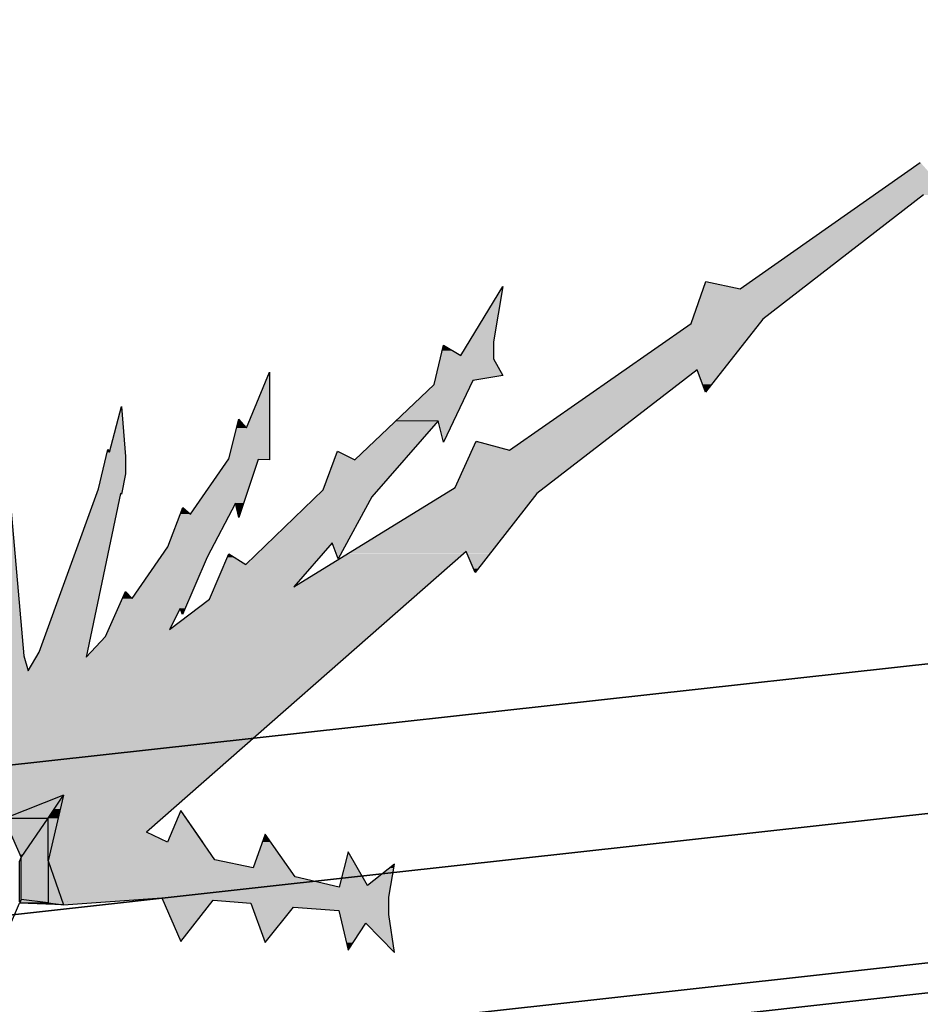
# Model space of a CAD drawing. Header units: millimetres. Extents: x 0 to 16721, y 217 to 10981.
# Tile 346 of 394: x 5295 to 5507, y 5852 to 6084. Entities that reach past the tile are written whole.
import ezdxf

# ---------------------------------------------------------------- set-up
doc = ezdxf.new("R2010")
doc.units = ezdxf.units.MM
doc.layers.add('PDF_PSS & TL', color=7, linetype='Continuous', true_color=0x7fffdf)

msp = doc.modelspace()

# ---------------------------------------------------------------- linework, layer by layer
at = {"layer": 'PDF_PSS & TL', "color": 4, "lineweight": 25}
for points in [[(9262.65, 6315.86), (8844.45, 6274.14), (8448.22, 6232.69), (8038.35, 6192.01), (7660.05, 6154.32), (7202.62, 6107.54), (6840.83, 6069.07), (6469.42, 6033.08), (6129.33, 5997.99), (5712.05, 5954.97), (5350.26, 5914.95), (4896.33, 5864.79), (4567.93, 5827.36), (4205.36, 5786.03), (3794.45, 5739.64), (3375.48, 5692.47)], [(3375.48, 5692.47), (3794.45, 5739.64), (4205.36, 5786.03), (4567.93, 5827.36), (4896.33, 5864.79), (5350.26, 5914.95), (5712.05, 5954.97), (6129.33, 5997.99), (6469.42, 6033.08), (6840.83, 6069.07), (7202.62, 6107.54), (7660.05, 6154.32), (8038.35, 6192.01), (8448.22, 6232.69), (8844.45, 6274.14), (9262.65, 6315.86)], [(9266.28, 6281.03), (8848.09, 6239.31), (8451.73, 6197.86), (8041.86, 6157.18), (7663.56, 6119.49), (7206.25, 6072.71), (6844.46, 6034.25), (6472.92, 5998.38), (6132.96, 5963.16), (5715.68, 5920.15), (5354.02, 5880.12), (4900.22, 5829.96), (4571.96, 5792.53), (4209.39, 5751.21), (3798.34, 5704.81), (3379.5, 5657.77)], [(3379.5, 5657.77), (3798.34, 5704.81), (4209.39, 5751.21), (4571.96, 5792.53), (4900.22, 5829.96), (5354.02, 5880.12), (5715.68, 5920.15), (6132.96, 5963.16), (6472.92, 5998.38), (6844.46, 6034.25), (7206.25, 6072.71), (7663.56, 6119.49), (8041.86, 6157.18), (8451.73, 6197.86), (8848.09, 6239.31), (9266.28, 6281.03)], [(9269.78, 6246.2), (8851.59, 6204.48), (8455.23, 6163.03), (8045.36, 6122.35), (7667.06, 6084.67), (7209.88, 6037.88), (6847.96, 5999.42), (6476.42, 5963.55), (6136.47, 5928.46), (5719.44, 5885.32), (5357.91, 5845.42), (4904.11, 5795.26), (4575.85, 5757.83), (4213.28, 5716.51), (3802.23, 5670.11), (3383.39, 5622.94)], [(3383.39, 5622.94), (3802.23, 5670.11), (4213.28, 5716.51), (4575.85, 5757.83), (4904.11, 5795.26), (5357.91, 5845.42), (5719.44, 5885.32), (6136.47, 5928.46), (6476.42, 5963.55), (6847.96, 5999.42), (7209.88, 6037.88), (7667.06, 6084.67), (8045.36, 6122.35), (8455.23, 6163.03), (8851.59, 6204.48), (9269.78, 6246.2)]]:
    msp.add_lwpolyline(points, dxfattribs=at)
at = {"layer": 'PDF_PSS & TL', "color": 2, "lineweight": 25}
for points in [[(9270.43, 6239.18), (8852.37, 6197.47), (8456.01, 6156.14), (8046, 6115.34), (7667.84, 6077.78), (7210.53, 6030.87), (6848.61, 5992.53), (6477.07, 5956.53), (6137.24, 5921.45), (5720.22, 5878.43), (5358.69, 5838.41), (4904.89, 5788.24), (4576.62, 5750.82), (4214.05, 5709.49), (3803.01, 5663.1), (3384.17, 5616.05)], [(3384.17, 5616.05), (3803.01, 5663.1), (4214.05, 5709.49), (4576.62, 5750.82), (4904.89, 5788.24), (5358.69, 5838.41), (5720.22, 5878.43), (6137.24, 5921.45), (6477.07, 5956.53), (6848.61, 5992.53), (7210.53, 6030.87), (7667.84, 6077.78), (8046, 6115.34), (8456.01, 6156.14), (8852.37, 6197.47), (9270.43, 6239.18)]]:
    msp.add_lwpolyline(points, dxfattribs=at)
at = {"layer": 'PDF_PSS & TL', "color": 7, "lineweight": 25}
for points in [[(5464.65, 6020.75), (5507.02, 6050.5)], [(5507.8, 6042.84), (5469.98, 6013.6)], [(5398.89, 6005.02), (5408.77, 6021.26)], [(5408.77, 6021.26), (5406.56, 6008.27), (5406.56, 6004.24)], [(5410.33, 5982.8), (5453.08, 6012.56), (5456.59, 6022.43)], [(5456.59, 6022.43), (5464.65, 6020.75)], [(5469.98, 6013.6), (5456.46, 5996.44)], [(5392.65, 5998.26), (5394.86, 6007.49)], [(5394.86, 6007.49), (5398.89, 6005.02)], [(5406.56, 6004.24), (5408.77, 6000.34)], [(5348.47, 5988), (5353.92, 6001.12)], [(5353.93, 6001.12), (5353.93, 5980.46)], [(5408.77, 6000.34), (5401.75, 5999.17)], [(5454.51, 6001.64), (5416.83, 5972.53)], [(5456.46, 5996.44), (5454.51, 6001.64)], [(5373.94, 5980.46), (5392.65, 5998.26)], [(5401.75, 5999.17), (5394.86, 5984.62)], [(5286.09, 5930.81), (5286.87, 5934.32), (5288.3, 5973.7), (5288.3, 5979.29), (5290.24, 5991.11), (5292.32, 5979.29), (5292.45, 5975.52), (5296.09, 5934.32)], [(5299.73, 5935.23), (5313.64, 5973.7), (5315.85, 5982.93), (5316.24, 5982.28), (5319.1, 5993.06), (5320, 5981.24), (5320, 5977.21), (5319.1, 5972.4)], [(5344.31, 5980.72), (5346.65, 5990.07)], [(5346.65, 5990.07), (5348.47, 5988)], [(5394.86, 5984.62), (5393.56, 5989.68), (5377.97, 5971.75)], [(5397.59, 5973.96), (5402.53, 5984.88)], [(5402.53, 5984.88), (5410.33, 5982.8)], [(5366.53, 5973.44), (5369.91, 5982.54)], [(5369.91, 5982.54), (5373.94, 5980.46)], [(5335.34, 5967.72), (5344.31, 5980.72)], [(5351.2, 5980.59), (5346.65, 5966.94)], [(5353.93, 5980.46), (5351.2, 5980.59)], [(5318.84, 5972.53), (5310.78, 5934.06)], [(5319.1, 5972.4), (5318.84, 5972.53)], [(5330.4, 5940.56), (5339.76, 5947.71), (5344.31, 5958.36), (5348.34, 5955.89), (5366.53, 5973.44)], [(5359.64, 5950.57), (5397.59, 5973.96)], [(5416.82, 5972.53), (5402.27, 5953.95)], [(5346.65, 5966.94), (5345.87, 5970.32), (5339.24, 5957.59)], [(5377.97, 5971.75), (5370.04, 5957.2)], [(5320.01, 5949.53), (5321.56, 5947.84), (5330.01, 5960.05), (5333.52, 5969.28)], [(5333.52, 5969.28), (5335.34, 5967.72)], [(5368.61, 5960.96), (5359.64, 5950.57)], [(5370.04, 5957.2), (5368.61, 5960.96)], [(5400.19, 5958.88), (5324.95, 5892.87)], [(5402.27, 5953.95), (5400.19, 5958.88)], [(5339.24, 5957.59), (5333.39, 5944.07)], [(5315.33, 5938.87), (5320.01, 5949.53)], [(5332.87, 5945.5), (5330.4, 5940.56)], [(5333.39, 5944.07), (5332.87, 5945.5)], [(5310.78, 5934.06), (5315.33, 5938.87)], [(5296.09, 5934.32), (5297.13, 5930.81)], [(5297.13, 5930.81), (5299.73, 5935.23)], [(5291.81, 5896.11), (5301.81, 5896.11), (5305.45, 5901.57), (5291.81, 5896.11), (5291.42, 5896.11)], [(5305.45, 5901.57), (5301.81, 5886.11), (5305.45, 5875.71)], [(5289.47, 5896.11), (5289.86, 5896.89), (5290.5, 5898.32), (5291.41, 5896.24), (5291.41, 5896.11), (5295.44, 5886.89)], [(5301.81, 5876.23), (5295.44, 5877.01), (5295.05, 5876.49), (5295.05, 5885.98), (5295.44, 5886.89), (5301.81, 5896.11)], [(5301.81, 5886.11), (5301.81, 5896.11)], [(5333, 5897.93), (5329.88, 5890.53)], [(5341.06, 5886.37), (5333, 5897.93)], [(5329.88, 5890.53), (5324.94, 5892.87)], [(5352.89, 5892.35), (5350.03, 5884.42)], [(5359.9, 5882.34), (5352.89, 5892.35)], [(5295.44, 5877.01), (5295.44, 5886.89)], [(5376.93, 5880.26), (5372.38, 5888.19), (5370.3, 5879.87)], [(5301.81, 5886.11), (5301.81, 5876.23), (5305.45, 5875.71), (5295.05, 5876.1)], [(5350.03, 5884.42), (5341.06, 5886.37)], [(5383.3, 5885.33), (5376.93, 5880.26)], [(5382, 5877.53), (5383.3, 5885.33)], [(5370.3, 5879.87), (5359.9, 5882.34)], [(5382, 5873.5), (5382, 5877.53)], [(5290.51, 5865.57), (5295.05, 5876.1), (5295.18, 5876.23)], [(5295.44, 5877.01), (5295.18, 5876.23), (5301.81, 5876.23)], [(5305.45, 5875.71), (5328.58, 5877.4)], [(5306.36, 5876.49), (5306.36, 5876.49)], [(5328.58, 5877.4), (5333, 5867.13)], [(5333, 5867.13), (5340.67, 5876.88)], [(5340.67, 5876.88), (5349.51, 5876.1)], [(5349.51, 5876.1), (5352.89, 5866.87)], [(5352.89, 5866.87), (5359.51, 5875.19)], [(5359.51, 5875.19), (5370.17, 5874.41)], [(5370.17, 5874.41), (5372.38, 5865.05)], [(5383.3, 5864.53), (5382, 5873.5)], [(5372.38, 5865.05), (5376.54, 5871.42)], [(5376.54, 5871.42), (5383.3, 5864.53)]]:
    msp.add_lwpolyline(points, dxfattribs=at)
at = {"layer": 'PDF_PSS & TL', "lineweight": 0}
for points in [[(5393.56, 5989.69), (5383.69, 5989.69)], [(5338.2, 5890.53), (5333, 5897.93)], [(5376.93, 5880.26), (5372.38, 5888.19)]]:
    msp.add_lwpolyline(points, close=True, dxfattribs=at)
at = {"layer": 'PDF_PSS & TL', "color": 46, "lineweight": 0, "true_color": 0x725600}
for points in [[(5301.81, 5886.11), (5301.81, 5885.98)], [(5305.32, 5876.23), (5301.81, 5885.98)], [(5301.42, 5876.23), (5301.81, 5876.23)]]:
    msp.add_lwpolyline(points, close=True, dxfattribs=at)
at = {"layer": 'PDF_PSS & TL', "transparency": 33554559}
for points in [[(5507.02, 6050.51), (5513.78, 6042.84), (5496.23, 6042.84)], [(5496.23, 6042.84), (5499.48, 6036.47), (5487, 6036.47)], [(5507.8, 6042.84), (5496.23, 6042.84), (5499.48, 6036.47)], [(5487, 6036.47), (5479.08, 6020.75), (5464.65, 6020.75)], [(5499.48, 6036.47), (5487, 6036.47), (5479.08, 6020.75)], [(5408.77, 6021.26), (5408.64, 6020.75), (5408.51, 6020.75)], [(5456.2, 6021.26), (5464.65, 6020.75), (5455.94, 6020.75)], [(5456.59, 6022.43), (5461.92, 6021.26), (5456.2, 6021.26)], [(5461.92, 6021.26), (5456.2, 6021.26), (5464.65, 6020.75)], [(5408.51, 6020.75), (5406.56, 6008.27), (5400.84, 6008.27)], [(5408.64, 6020.75), (5408.51, 6020.75), (5406.56, 6008.27)], [(5455.94, 6020.75), (5469.98, 6013.6), (5453.47, 6013.6)], [(5479.08, 6020.75), (5455.94, 6020.75), (5469.98, 6013.6)], [(5453.08, 6012.56), (5460.49, 6001.64), (5437.36, 6001.64)], [(5453.47, 6013.6), (5469.07, 6012.56), (5453.08, 6012.56)], [(5469.07, 6012.56), (5453.08, 6012.56), (5460.49, 6001.64)], [(5469.98, 6013.6), (5453.47, 6013.6), (5469.07, 6012.56)], [(5394.86, 6007.49), (5396.81, 6006.19), (5394.47, 6006.19)], [(5400.84, 6008.27), (5406.56, 6005.02), (5398.89, 6005.02)], [(5406.56, 6008.27), (5400.84, 6008.27), (5406.56, 6005.02)], [(5394.21, 6005.02), (5406.56, 6004.24), (5394.08, 6004.24)], [(5394.47, 6006.19), (5398.89, 6005.02), (5394.21, 6005.02)], [(5406.56, 6005.02), (5394.21, 6005.02), (5406.56, 6004.24)], [(5396.81, 6006.19), (5394.47, 6006.19), (5398.89, 6005.02)], [(5394.08, 6004.24), (5408.77, 6000.34), (5393.17, 6000.34)], [(5406.56, 6004.24), (5394.08, 6004.24), (5408.77, 6000.34)], [(5353.67, 6000.34), (5353.93, 5988), (5348.47, 5988)], [(5353.93, 6001.12), (5353.93, 6000.34), (5353.67, 6000.34)], [(5353.93, 6000.34), (5353.67, 6000.34), (5353.93, 5988)], [(5393.17, 6000.34), (5401.75, 5999.17), (5392.78, 5999.17)], [(5408.77, 6000.34), (5393.17, 6000.34), (5401.75, 5999.17)], [(5436.58, 6001.12), (5430.21, 5982.8), (5410.33, 5982.8)], [(5453.86, 6001.12), (5436.58, 6001.12), (5430.21, 5982.8)], [(5437.36, 6001.64), (5453.86, 6001.12), (5436.58, 6001.12)], [(5454.51, 6001.64), (5437.36, 6001.64), (5453.86, 6001.12)], [(5460.49, 6001.64), (5454.51, 6001.64), (5460.1, 6001.12)], [(5454.51, 6001.64), (5460.1, 6001.12), (5454.77, 6001.12)], [(5454.77, 6001.12), (5455.81, 5998.26), (5457.89, 5998.26)], [(5454.77, 6001.12), (5460.1, 6001.12), (5457.89, 5998.26)], [(5392.65, 5998.26), (5397.33, 5989.69), (5383.69, 5989.69)], [(5392.78, 5999.17), (5401.36, 5998.26), (5392.65, 5998.26)], [(5401.36, 5998.26), (5392.65, 5998.26), (5397.33, 5989.69)], [(5401.75, 5999.17), (5392.78, 5999.17), (5401.36, 5998.26)], [(5455.81, 5998.26), (5457.89, 5998.26), (5456.46, 5996.44)], [(5318.71, 5992.15), (5320.01, 5982.28), (5316.24, 5982.28)], [(5319.1, 5993.06), (5319.1, 5992.15), (5318.71, 5992.15)], [(5319.1, 5992.15), (5318.71, 5992.15), (5320.01, 5982.28)], [(5346.65, 5989.81), (5348.47, 5988), (5346.13, 5988)], [(5346.65, 5990.07), (5346.78, 5989.81), (5346.65, 5989.81)], [(5346.78, 5989.81), (5346.65, 5989.81), (5348.47, 5988)], [(5383.56, 5989.69), (5385.51, 5980.46), (5373.94, 5980.46)], [(5383.69, 5989.69), (5393.56, 5989.69), (5383.56, 5989.69)], [(5393.56, 5989.69), (5383.56, 5989.69), (5385.51, 5980.46)], [(5393.56, 5989.69), (5397.33, 5989.69), (5397.33, 5989.69)], [(5397.33, 5989.69), (5397.33, 5989.69), (5393.56, 5989.69)], [(5397.33, 5989.69), (5393.56, 5989.69), (5394.99, 5984.88)], [(5393.56, 5989.69), (5394.99, 5984.88), (5394.86, 5984.88)], [(5346.13, 5988), (5353.93, 5980.72), (5344.31, 5980.72)], [(5353.93, 5988), (5346.13, 5988), (5353.93, 5980.72)], [(5394.86, 5984.88), (5394.99, 5984.88), (5394.86, 5984.62)], [(5402.4, 5984.62), (5410.33, 5982.8), (5401.62, 5982.8)], [(5402.53, 5984.88), (5403.83, 5984.62), (5402.4, 5984.62)], [(5403.83, 5984.62), (5402.4, 5984.62), (5410.33, 5982.8)], [(5315.72, 5982.28), (5320.01, 5981.24), (5315.46, 5981.24)], [(5315.85, 5982.93), (5315.85, 5982.8), (5315.72, 5982.8)], [(5315.85, 5982.8), (5315.72, 5982.8), (5316.24, 5982.28)], [(5315.72, 5982.8), (5316.24, 5982.28), (5315.72, 5982.28)], [(5320.01, 5982.28), (5315.72, 5982.28), (5320.01, 5981.24)], [(5369.78, 5982.28), (5373.94, 5980.46), (5369.13, 5980.46)], [(5369.91, 5982.54), (5370.43, 5982.28), (5369.78, 5982.28)], [(5370.43, 5982.28), (5369.78, 5982.28), (5373.94, 5980.46)], [(5401.62, 5982.8), (5418.65, 5973.96), (5397.59, 5973.96)], [(5430.21, 5982.8), (5401.62, 5982.8), (5418.65, 5973.96)], [(5315.46, 5981.24), (5320.01, 5977.21), (5314.42, 5977.21)], [(5320.01, 5981.24), (5315.46, 5981.24), (5320.01, 5977.21)], [(5344.18, 5980.46), (5347.82, 5970.32), (5337.16, 5970.32)], [(5344.31, 5980.59), (5351.07, 5980.46), (5344.18, 5980.46)], [(5351.07, 5980.46), (5344.18, 5980.46), (5347.82, 5970.32)], [(5353.93, 5980.72), (5344.31, 5980.72), (5353.93, 5980.59)], [(5344.31, 5980.72), (5353.93, 5980.59), (5344.31, 5980.59)], [(5351.2, 5980.59), (5344.31, 5980.59), (5351.07, 5980.46)], [(5351.2, 5980.59), (5353.93, 5980.59), (5353.93, 5980.46)], [(5369.13, 5980.46), (5379.4, 5973.44), (5366.53, 5973.44)], [(5385.5, 5980.46), (5369.13, 5980.46), (5379.4, 5973.44)], [(5314.42, 5977.21), (5319.36, 5973.7), (5313.64, 5973.7)], [(5320.01, 5977.21), (5314.42, 5977.21), (5319.36, 5973.7)], [(5288.3, 5973.7), (5296.09, 5934.32), (5286.87, 5934.32)], [(5292.58, 5973.7), (5288.3, 5973.7), (5296.09, 5934.32)], [(5313.64, 5973.7), (5319.1, 5972.53), (5313.12, 5972.53)], [(5318.84, 5972.53), (5313.12, 5972.53), (5318.84, 5972.4)], [(5313.12, 5972.53), (5318.84, 5972.4), (5313.12, 5972.4)], [(5319.36, 5973.7), (5313.64, 5973.7), (5319.1, 5972.53)], [(5318.84, 5972.53), (5319.1, 5972.53), (5319.1, 5972.4)], [(5366.53, 5973.44), (5377.97, 5971.75), (5364.71, 5971.75)], [(5379.4, 5973.44), (5366.53, 5973.44), (5377.97, 5971.75)], [(5395.25, 5972.53), (5406.17, 5958.89), (5373.03, 5958.89)], [(5397.59, 5973.96), (5416.83, 5972.53), (5395.25, 5972.53)], [(5416.82, 5972.53), (5395.25, 5972.53), (5406.17, 5958.89)], [(5418.64, 5973.96), (5397.59, 5973.96), (5416.83, 5972.53)], [(5313.12, 5972.4), (5311.04, 5935.23), (5299.73, 5935.23)], [(5318.84, 5972.4), (5313.12, 5972.4), (5311.04, 5935.23)], [(5337.16, 5970.32), (5345.35, 5969.28), (5336.38, 5969.28)], [(5345.87, 5970.32), (5337.16, 5970.32), (5345.35, 5969.28)], [(5347.82, 5970.32), (5345.87, 5970.32), (5347.43, 5969.28)], [(5345.87, 5970.32), (5347.43, 5969.28), (5346.13, 5969.28)], [(5364.71, 5971.75), (5371.99, 5960.96), (5353.54, 5960.96)], [(5377.97, 5971.75), (5364.71, 5971.75), (5371.99, 5960.96)], [(5333.39, 5969.02), (5335.34, 5967.72), (5332.87, 5967.72)], [(5333.52, 5969.28), (5333.78, 5969.02), (5333.39, 5969.02)], [(5333.78, 5969.02), (5333.39, 5969.02), (5335.34, 5967.72)], [(5336.38, 5969.28), (5344.44, 5967.72), (5335.34, 5967.72)], [(5345.35, 5969.28), (5336.38, 5969.28), (5344.44, 5967.72)], [(5346.13, 5969.28), (5346.52, 5967.72), (5346.91, 5967.72)], [(5346.13, 5969.28), (5347.43, 5969.28), (5346.91, 5967.72)], [(5332.87, 5967.72), (5340.54, 5960.05), (5330.01, 5960.05)], [(5344.44, 5967.72), (5332.87, 5967.72), (5340.54, 5960.05)], [(5346.52, 5967.72), (5346.91, 5967.72), (5346.65, 5966.94)], [(5353.54, 5960.96), (5364.19, 5955.9), (5348.34, 5955.9)], [(5353.54, 5960.96), (5368.61, 5960.96), (5368.61, 5960.96)], [(5368.61, 5960.96), (5368.61, 5960.96), (5353.54, 5960.96)], [(5368.61, 5960.96), (5353.54, 5960.96), (5364.19, 5955.9)], [(5368.61, 5960.96), (5371.99, 5960.96), (5371.99, 5960.96)], [(5371.99, 5960.96), (5371.99, 5960.96), (5368.61, 5960.96)], [(5368.61, 5960.96), (5369.78, 5957.59), (5370.17, 5957.59)], [(5368.61, 5960.96), (5371.99, 5960.96), (5370.17, 5957.59)], [(5330.01, 5960.05), (5339.24, 5957.58), (5328.32, 5957.58)], [(5340.54, 5960.05), (5330.01, 5960.05), (5339.24, 5957.58)], [(5373.03, 5958.88), (5399.67, 5958.37), (5372.38, 5958.37)], [(5400.19, 5958.88), (5373.03, 5958.88), (5399.67, 5958.37)], [(5406.17, 5958.88), (5400.19, 5958.88), (5405.78, 5958.37)], [(5400.19, 5958.88), (5405.78, 5958.37), (5400.32, 5958.37)], [(5328.32, 5957.59), (5335.08, 5947.84), (5321.57, 5947.84)], [(5339.24, 5957.59), (5328.32, 5957.59), (5335.08, 5947.84)], [(5344.05, 5957.59), (5348.34, 5955.9), (5343.27, 5955.9)], [(5344.31, 5958.36), (5345.48, 5957.58), (5344.05, 5957.58)], [(5345.48, 5957.59), (5344.05, 5957.59), (5348.34, 5955.9)], [(5372.38, 5958.36), (5390.83, 5950.57), (5359.64, 5950.57)], [(5369.78, 5957.59), (5370.17, 5957.59), (5370.04, 5957.2)], [(5399.67, 5958.36), (5372.38, 5958.36), (5390.83, 5950.57)], [(5400.32, 5958.36), (5401.88, 5954.86), (5403.05, 5954.86)], [(5400.32, 5958.36), (5405.78, 5958.36), (5403.05, 5954.86)], [(5343.27, 5955.9), (5359.64, 5950.57), (5341.06, 5950.57)], [(5364.19, 5955.9), (5343.27, 5955.9), (5359.64, 5950.57)], [(5401.88, 5954.86), (5403.05, 5954.86), (5402.27, 5953.95)], [(5320.01, 5949.53), (5320.79, 5948.75), (5319.62, 5948.75)], [(5341.06, 5950.57), (5387.45, 5947.71), (5339.76, 5947.71)], [(5390.83, 5950.57), (5341.06, 5950.57), (5387.45, 5947.71)], [(5319.23, 5947.84), (5334.04, 5945.5), (5318.19, 5945.5)], [(5319.62, 5948.75), (5321.57, 5947.84), (5319.23, 5947.84)], [(5335.08, 5947.84), (5319.23, 5947.84), (5334.04, 5945.5)], [(5320.79, 5948.75), (5319.62, 5948.75), (5321.57, 5947.84)], [(5339.76, 5947.71), (5379.27, 5940.56), (5330.4, 5940.56)], [(5387.45, 5947.71), (5339.76, 5947.71), (5379.27, 5940.56)], [(5318.19, 5945.5), (5332.09, 5944.07), (5317.54, 5944.07)], [(5332.87, 5945.5), (5318.19, 5945.5), (5332.09, 5944.07)], [(5332.87, 5945.5), (5334.04, 5945.5), (5333.39, 5944.07)], [(5317.54, 5944.07), (5330.4, 5940.56), (5315.98, 5940.56)], [(5332.09, 5944.07), (5317.54, 5944.07), (5330.4, 5940.56)], [(5315.98, 5940.56), (5377.32, 5938.87), (5315.33, 5938.87)], [(5379.27, 5940.56), (5315.98, 5940.56), (5377.32, 5938.87)], [(5315.33, 5938.87), (5371.86, 5934.06), (5310.78, 5934.06)], [(5377.32, 5938.87), (5315.33, 5938.87), (5371.86, 5934.06)], [(5286.87, 5934.32), (5297.13, 5930.81), (5286.09, 5930.81)], [(5296.09, 5934.32), (5286.87, 5934.32), (5297.13, 5930.81)], [(5299.09, 5934.06), (5368.22, 5930.81), (5297.14, 5930.81)], [(5299.73, 5935.23), (5310.78, 5934.06), (5299.08, 5934.06)], [(5371.86, 5934.06), (5299.09, 5934.06), (5368.22, 5930.81)], [(5311.04, 5935.23), (5299.73, 5935.23), (5310.78, 5934.06)], [(5237.74, 5930.81), (5297.13, 5930.81), (5297.13, 5930.81)], [(5297.13, 5930.81), (5297.13, 5930.81), (5237.74, 5930.81)], [(5368.22, 5930.81), (5237.75, 5930.81), (5334.82, 5901.57)], [(5237.75, 5930.81), (5334.82, 5901.57), (5260.1, 5901.57)], [(5305.45, 5901.57), (5279.72, 5901.57), (5297.39, 5898.32)], [(5279.72, 5901.57), (5297.39, 5898.32), (5286.87, 5898.32)], [(5305.45, 5901.57), (5324.94, 5892.87), (5303.37, 5892.87)], [(5334.82, 5901.57), (5305.45, 5901.57), (5324.94, 5892.87)], [(5297.39, 5898.32), (5290.51, 5898.32), (5296.35, 5897.93)], [(5290.51, 5898.32), (5296.35, 5897.93), (5290.64, 5897.93)], [(5290.64, 5897.93), (5296.35, 5897.93), (5292.32, 5896.24)], [(5333, 5897.93), (5338.2, 5890.53), (5329.88, 5890.53)], [(5303.37, 5892.87), (5329.88, 5890.53), (5302.85, 5890.53)], [(5324.94, 5892.87), (5303.37, 5892.87), (5329.88, 5890.53)], [(5352.89, 5892.35), (5354.06, 5890.53), (5352.24, 5890.53)], [(5302.85, 5890.53), (5341.06, 5886.37), (5301.81, 5886.37)], [(5338.2, 5890.53), (5302.85, 5890.53), (5341.06, 5886.37)], [(5352.24, 5890.53), (5358.34, 5884.42), (5350.03, 5884.42)], [(5354.05, 5890.53), (5352.24, 5890.53), (5358.34, 5884.42)], [(5372.38, 5888.19), (5376.93, 5880.26), (5370.43, 5880.26)], [(5341.06, 5886.37), (5301.81, 5886.37), (5342.36, 5886.11)], [(5301.81, 5886.37), (5342.36, 5886.11), (5301.81, 5886.11)], [(5342.36, 5886.11), (5301.81, 5886.11), (5350.03, 5884.42)], [(5301.81, 5886.11), (5350.03, 5884.42), (5302.33, 5884.42)], [(5383.3, 5885.33), (5383.17, 5884.42), (5382.13, 5884.42)], [(5358.34, 5884.42), (5302.33, 5884.42), (5359.9, 5882.34)], [(5302.33, 5884.42), (5359.9, 5882.34), (5303.11, 5882.34)], [(5359.9, 5882.34), (5303.11, 5882.34), (5370.3, 5879.87)], [(5303.11, 5882.34), (5370.3, 5879.87), (5304.02, 5879.87)], [(5382.13, 5884.42), (5382.39, 5880.26), (5376.93, 5880.26)], [(5383.17, 5884.42), (5382.13, 5884.42), (5382.39, 5880.26)], [(5382.39, 5879.87), (5304.02, 5879.87), (5382, 5877.53)], [(5304.02, 5879.87), (5382, 5877.53), (5304.8, 5877.53)], [(5370.43, 5880.26), (5382.39, 5879.87), (5370.3, 5879.87)], [(5382.39, 5880.26), (5370.43, 5880.26), (5382.39, 5879.87)], [(5382, 5877.53), (5304.8, 5877.53), (5382, 5877.4)], [(5304.8, 5877.53), (5382, 5877.4), (5304.93, 5877.4)], [(5328.58, 5877.4), (5304.93, 5877.4), (5321.7, 5876.88)], [(5304.93, 5877.4), (5321.7, 5876.88), (5305.06, 5876.88)], [(5321.7, 5876.88), (5305.06, 5876.88), (5310.65, 5876.1)], [(5305.06, 5876.88), (5310.65, 5876.1), (5305.32, 5876.1)], [(5305.32, 5876.1), (5310.65, 5876.1), (5305.45, 5875.71)], [(5382, 5877.4), (5328.59, 5877.4), (5382, 5876.88)], [(5328.59, 5877.4), (5382, 5876.88), (5328.85, 5876.88)], [(5340.67, 5876.88), (5328.84, 5876.88), (5340.02, 5876.1)], [(5328.84, 5876.88), (5340.02, 5876.1), (5329.1, 5876.1)], [(5340.02, 5876.1), (5329.1, 5876.1), (5335.99, 5871.03)], [(5329.1, 5876.1), (5335.99, 5871.03), (5331.31, 5871.03)], [(5382, 5876.88), (5340.67, 5876.88), (5382, 5876.1)], [(5340.67, 5876.88), (5382, 5876.1), (5349.51, 5876.1)], [(5382, 5876.1), (5349.51, 5876.1), (5382, 5875.19)], [(5349.51, 5876.1), (5382, 5875.19), (5349.77, 5875.19)], [(5359.51, 5875.19), (5349.77, 5875.19), (5358.86, 5874.41)], [(5349.77, 5875.19), (5358.86, 5874.41), (5350.16, 5874.41)], [(5382, 5875.19), (5359.51, 5875.19), (5382, 5874.41)], [(5359.51, 5875.19), (5382, 5874.41), (5370.17, 5874.41)], [(5350.16, 5874.41), (5352.76, 5867.13), (5353.15, 5867.13)], [(5350.16, 5874.41), (5358.86, 5874.41), (5353.15, 5867.13)], [(5382, 5874.41), (5370.17, 5874.41), (5382, 5873.5)], [(5370.17, 5874.41), (5382, 5873.5), (5370.3, 5873.5)], [(5382, 5873.5), (5370.3, 5873.5), (5382.26, 5871.42)], [(5370.3, 5873.5), (5382.26, 5871.42), (5370.82, 5871.42)], [(5331.31, 5871.03), (5335.99, 5871.03), (5333, 5867.13)], [(5376.54, 5871.42), (5370.82, 5871.42), (5376.15, 5871.03)], [(5370.82, 5871.42), (5376.15, 5871.03), (5370.95, 5871.03)], [(5370.95, 5871.03), (5371.99, 5866.87), (5373.42, 5866.87)], [(5370.95, 5871.03), (5376.15, 5871.03), (5373.42, 5866.87)], [(5382.26, 5871.42), (5376.54, 5871.42), (5382.26, 5871.03)], [(5376.54, 5871.42), (5382.26, 5871.03), (5376.93, 5871.03)], [(5376.93, 5871.03), (5382.78, 5865.05), (5383.17, 5865.05)], [(5376.93, 5871.03), (5382.26, 5871.03), (5383.17, 5865.05)], [(5352.76, 5867.13), (5353.15, 5867.13), (5352.89, 5866.87)], [(5371.99, 5866.87), (5373.42, 5866.87), (5372.38, 5865.05)], [(5382.78, 5865.05), (5383.17, 5865.05), (5383.3, 5864.53)]]:
    msp.add_solid(points, dxfattribs=at)
at = {"layer": 'PDF_PSS & TL', "color": 46, "true_color": 0x725600, "transparency": 33554559}
for points in [[(5305.45, 5901.57), (5303.24, 5898.32), (5297.39, 5898.32)], [(5304.67, 5898.32), (5305.45, 5901.57), (5303.24, 5898.32)], [(5301.81, 5896.11), (5291.42, 5896.11), (5299.21, 5892.35)], [(5291.42, 5896.11), (5299.21, 5892.35), (5293.1, 5892.35)], [(5297.39, 5898.32), (5301.81, 5896.11), (5291.8, 5896.11)], [(5303.24, 5898.32), (5297.39, 5898.32), (5301.81, 5896.11)], [(5301.81, 5896.11), (5301.81, 5892.35), (5299.21, 5892.35)], [(5303.24, 5898.32), (5304.15, 5896.11), (5301.81, 5896.11)], [(5304.15, 5896.11), (5301.81, 5896.11), (5303.24, 5892.35)], [(5301.81, 5896.11), (5303.24, 5892.35), (5301.81, 5892.35)], [(5304.67, 5898.32), (5303.24, 5898.32), (5304.15, 5896.11)], [(5299.21, 5892.35), (5293.1, 5892.35), (5295.96, 5887.54)], [(5293.1, 5892.35), (5295.96, 5887.54), (5295.18, 5887.54)], [(5299.21, 5892.35), (5301.81, 5887.54), (5295.96, 5887.54)], [(5301.81, 5892.35), (5299.21, 5892.35), (5301.81, 5887.54)], [(5301.81, 5892.35), (5301.81, 5886.89), (5301.94, 5886.89)], [(5301.81, 5892.35), (5303.24, 5892.35), (5301.94, 5886.89)], [(5295.18, 5887.54), (5295.96, 5887.54), (5295.44, 5886.89)], [(5295.96, 5887.54), (5301.81, 5886.89), (5295.44, 5886.89)], [(5301.81, 5886.89), (5295.44, 5886.89), (5301.81, 5886.11)], [(5295.44, 5886.89), (5301.81, 5886.11), (5295.44, 5886.11)], [(5301.81, 5887.54), (5295.96, 5887.54), (5301.81, 5886.89)], [(5301.81, 5886.89), (5301.94, 5886.89), (5301.81, 5886.11)], [(5301.81, 5886.11), (5295.44, 5886.11), (5301.81, 5885.98)], [(5295.44, 5886.11), (5301.81, 5885.98), (5295.44, 5885.98)], [(5301.81, 5885.98), (5295.44, 5885.98), (5301.81, 5877.01)], [(5295.44, 5885.98), (5301.81, 5877.01), (5295.44, 5877.01)], [(5301.81, 5885.98), (5305.32, 5876.23), (5301.81, 5876.23)], [(5295.18, 5876.23), (5302.59, 5876.1), (5295.05, 5876.1)], [(5295.05, 5876.1), (5298.95, 5875.97), (5303.76, 5875.97)], [(5295.05, 5876.1), (5302.59, 5876.1), (5303.76, 5875.97)], [(5295.31, 5876.49), (5301.81, 5876.23), (5295.18, 5876.23)], [(5301.81, 5876.23), (5295.18, 5876.23), (5302.59, 5876.1)], [(5295.44, 5877.01), (5299.34, 5876.49), (5295.31, 5876.49)], [(5299.34, 5876.49), (5295.31, 5876.49), (5301.81, 5876.23)], [(5301.81, 5877.01), (5295.44, 5877.01), (5301.81, 5876.23)], [(5295.44, 5877.01), (5301.81, 5876.23), (5301.42, 5876.23)], [(5298.95, 5875.97), (5303.76, 5875.97), (5305.45, 5875.71)], [(5301.81, 5876.23), (5305.32, 5876.23), (5305.32, 5876.23)], [(5305.32, 5876.23), (5305.32, 5876.23), (5301.81, 5876.23)], [(5301.81, 5876.23), (5304.15, 5875.97), (5305.45, 5875.97)], [(5301.81, 5876.23), (5305.32, 5876.23), (5305.45, 5875.97)], [(5304.15, 5875.97), (5305.45, 5875.97), (5305.45, 5875.71)]]:
    msp.add_solid(points, dxfattribs=at)

doc.saveas('drawing.dxf')
